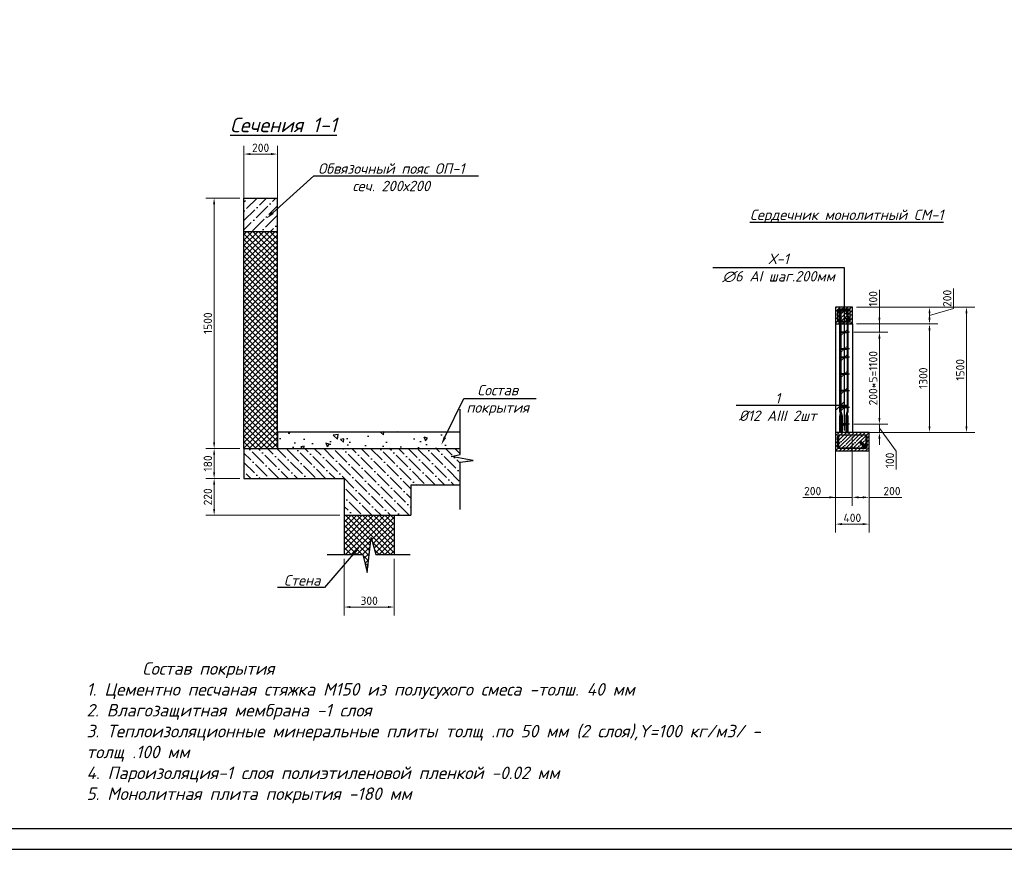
# Model space of a CAD drawing. Header units: millimetres. Extents: x -33345 to 4712671, y -3392 to 121473.
# Tile 981 of 1056: x 3816871 to 3840463, y 44501 to 64378. Entities that reach past the tile are written whole.
import ezdxf
from ezdxf import colors
from ezdxf.entities.mleader import LeaderData, LeaderLine
from ezdxf.math import Vec2, Vec3

# ---------------------------------------------------------------- set-up
doc = ezdxf.new("R2010")
doc.units = ezdxf.units.MM
doc.linetypes.add('CENTER', pattern=[15, 10, -2, 1, -2])
doc.layers.add('.', color=7, linetype='Continuous', lineweight=15)
doc.layers.add('0.25', color=7, linetype='Continuous', lineweight=25)
doc.layers.add('Цоколь', color=7, linetype='Continuous')
doc.styles.add('ISOCPEUR', font='isocpeui.ttf', dxfattribs={"height": 300})
doc.styles.add('X-U-RW-01$0$StyleROMANS', font='GOTHIC.TTF')
doc.styles.add('Размерный_200', font='isocpeur.TTF', dxfattribs={"height": 200})
doc.dimstyles.new('200_стрелка', dxfattribs={"dimtxt": 200, "dimasz": 150, "dimexe": 200, "dimexo": 100, "dimgap": 50, "dimtad": 1, "dimdec": 0, "dimtxsty": 'Размерный_200', "dimcen": 250, "dimdle": 200, "dimclrd": 7, "dimclre": 7, "dimclrt": 7, "dimadec": 0, "dimazin": 0, "dimtfac": 1, "dimtdec": 0, "dimtmove": 1, "dimatfit": 3, "dimldrblk": 'DOTSMALL', "dimfxl": 200, "dimlwd": 5, "dimlwe": 5, "dimarcsym": 0})
pattern_1 = [(45, (-60316.5, -1454291.22), (-67.351921, 67.351921), []), (135, (-60316.5, -1454291.22), (-67.351921, -67.351921), [])]

# ---------------------------------------------------------------- blocks, each defined once
blk = doc.blocks.new('*U282')
at = {"layer": '0.25', "color": 5, "linetype": 'Continuous', "lineweight": 25, "ltscale": 100}
blk.add_lwpolyline([(-72619, 0), (0, 0), (0, 42000), (-72619, 42000), (-72619, 0)], dxfattribs=at)
at = {"layer": '0.25', "color": 7, "linetype": 'Continuous', "lineweight": 30, "ltscale": 100}
blk.add_lwpolyline([(-70619, 500), (-500, 500), (-500, 41500), (-70619, 41500), (-70619, 500)], dxfattribs=at)
blk = doc.blocks.new('*D3608')
at = {"color": 7, "linetype": 'Continuous', "lineweight": 5, "ltscale": 40, "transparency": 16777216}
for p, q in [((3822145, 54106), (3821330, 54106)), ((3821530, 53956), (3821530, 53536)), ((3822145, 53386), (3821330, 53386))]:
    blk.add_line(p, q, dxfattribs=at)
at = {"color": 7, "ltscale": 40, "transparency": 16777216}
for points in [[(3821505, 53956), (3821555, 53956), (3821530, 54106)], [(3821505, 53536), (3821555, 53536), (3821530, 53386)]]:
    blk.add_solid(points, dxfattribs=at)
at = {"layer": 'Defpoints', "color": 0, "ltscale": 40, "transparency": 16777216}
for p in [(3822245, 54106), (3821530, 53386), (3822245, 53386)]:
    blk.add_point(p, dxfattribs=at)
at = {"color": 7, "ltscale": 40, "transparency": 16777216, "insert": (3821380, 53746), "char_height": 200, "attachment_point": 5, "rotation": 90, "style": 'Размерный_200'}
blk.add_mtext('180', dxfattribs=at)
blk = doc.blocks.new('_DotSmall')
at = {"color": 0, "linetype": 'ByBlock', "const_width": 0.5}
blk.add_lwpolyline([(-0.0625, 0, 1), (0.0625, 0, 1)], format="xyb", close=True, dxfattribs=at)
blk = doc.blocks.new('*D3609')
at = {"color": 7, "linetype": 'Continuous', "lineweight": 5, "ltscale": 40, "transparency": 16777216}
for p, q in [((3824645, 51463), (3824645, 50106)), ((3825845, 51463), (3825845, 50106)), ((3824795, 50306), (3825695, 50306))]:
    blk.add_line(p, q, dxfattribs=at)
at = {"color": 7, "ltscale": 40, "transparency": 16777216}
for points in [[(3824795, 50331), (3824795, 50281), (3824645, 50306)], [(3825695, 50331), (3825695, 50281), (3825845, 50306)]]:
    blk.add_solid(points, dxfattribs=at)
at = {"layer": 'Defpoints', "color": 0, "ltscale": 40, "transparency": 16777216}
for p in [(3824645, 51563), (3825845, 51563), (3825845, 50306)]:
    blk.add_point(p, dxfattribs=at)
at = {"color": 7, "ltscale": 40, "transparency": 16777216, "insert": (3825245, 50456), "char_height": 200, "attachment_point": 5, "style": 'Размерный_200'}
blk.add_mtext('300', dxfattribs=at)
blk = doc.blocks.new('*D3581')
at = {"color": 7, "linetype": 'Continuous', "lineweight": 5, "ltscale": 40, "transparency": 16777216}
for p, q in [((3822245, 59661), (3822245, 61359)), ((3823045, 59460), (3823045, 61359)), ((3822395, 61159), (3822895, 61159))]:
    blk.add_line(p, q, dxfattribs=at)
at = {"color": 7, "ltscale": 40, "transparency": 16777216}
for points in [[(3822395, 61184), (3822395, 61134), (3822245, 61159)], [(3822895, 61184), (3822895, 61134), (3823045, 61159)]]:
    blk.add_solid(points, dxfattribs=at)
at = {"layer": 'Defpoints', "color": 0, "ltscale": 40, "transparency": 16777216}
for p in [(3823045, 61159), (3822245, 59561), (3823045, 59360)]:
    blk.add_point(p, dxfattribs=at)
at = {"color": 7, "ltscale": 40, "transparency": 16777216, "insert": (3822645, 61309), "char_height": 200, "attachment_point": 5, "style": 'Размерный_200'}
blk.add_mtext('200', dxfattribs=at)
blk = doc.blocks.new('*D3582')
at = {"color": 7, "linetype": 'Continuous', "lineweight": 5, "ltscale": 40, "transparency": 16777216}
for p, q in [((3822145, 60106), (3821330, 60106)), ((3821530, 59956), (3821530, 54256)), ((3822145, 54106), (3821330, 54106))]:
    blk.add_line(p, q, dxfattribs=at)
at = {"color": 7, "ltscale": 40, "transparency": 16777216}
for points in [[(3821505, 59956), (3821555, 59956), (3821530, 60106)], [(3821505, 54256), (3821555, 54256), (3821530, 54106)]]:
    blk.add_solid(points, dxfattribs=at)
at = {"layer": 'Defpoints', "color": 0, "ltscale": 40, "transparency": 16777216}
for p in [(3822245, 60106), (3821530, 54106), (3822245, 54106)]:
    blk.add_point(p, dxfattribs=at)
at = {"color": 7, "ltscale": 40, "transparency": 16777216, "insert": (3821380, 57106), "char_height": 200, "attachment_point": 5, "rotation": 90, "style": 'Размерный_200'}
blk.add_mtext('1500', dxfattribs=at)
blk = doc.blocks.new('*D3583')
at = {"color": 7, "linetype": 'Continuous', "lineweight": 5, "ltscale": 40, "transparency": 16777216}
for p, q in [((3822145, 53386), (3821330, 53386)), ((3821530, 53236), (3821530, 52656)), ((3824545, 52506), (3821330, 52506))]:
    blk.add_line(p, q, dxfattribs=at)
at = {"color": 7, "ltscale": 40, "transparency": 16777216}
for points in [[(3821505, 53236), (3821555, 53236), (3821530, 53386)], [(3821505, 52656), (3821555, 52656), (3821530, 52506)]]:
    blk.add_solid(points, dxfattribs=at)
at = {"layer": 'Defpoints', "color": 0, "ltscale": 40, "transparency": 16777216}
for p in [(3822245, 53386), (3821530, 52506), (3824645, 52506)]:
    blk.add_point(p, dxfattribs=at)
at = {"color": 7, "ltscale": 40, "transparency": 16777216, "insert": (3821380, 52946), "char_height": 200, "attachment_point": 5, "rotation": 90, "style": 'Размерный_200'}
blk.add_mtext('220', dxfattribs=at)
blk = doc.blocks.new('_ArchTick')
at = {"color": 0, "linetype": 'ByBlock', "const_width": 0.15}
blk.add_lwpolyline([(-0.5, -0.5), (0.5, 0.5)], dxfattribs=at)
blk = doc.blocks.new('*D3586')
at = {"color": 7, "linetype": 'Continuous', "lineweight": 5, "ltscale": 20, "transparency": 16777216}
for p, q in [((3837471, 54839), (3837471, 54989)), ((3836854, 54689), (3837671, 54689)), ((3837471, 54489), (3837471, 54689)), ((3837471, 54489), (3837471, 54689)), ((3837471, 54589), (3837871, 54039)), ((3836922, 54489), (3837671, 54489)), ((3837471, 54339), (3837471, 54189)), ((3837871, 54039), (3837871, 53599))]:
    blk.add_line(p, q, dxfattribs=at)
at = {"color": 7, "ltscale": 20, "transparency": 16777216}
for points in [[(3837446, 54839), (3837496, 54839), (3837471, 54689)], [(3837446, 54339), (3837496, 54339), (3837471, 54489)]]:
    blk.add_solid(points, dxfattribs=at)
at = {"layer": 'Defpoints', "color": 0, "ltscale": 20, "transparency": 16777216}
for p in [(3836754, 54689), (3837471, 54689), (3836822, 54489)]:
    blk.add_point(p, dxfattribs=at)
at = {"color": 7, "ltscale": 20, "transparency": 16777216, "insert": (3837721, 53819), "char_height": 200, "attachment_point": 5, "rotation": 90, "style": 'Размерный_200'}
blk.add_mtext('100', dxfattribs=at)
blk = doc.blocks.new('*D3587')
at = {"color": 7, "linetype": 'Continuous', "lineweight": 5, "ltscale": 20, "transparency": 16777216}
for p, q in [((3836854, 56889), (3837671, 56889)), ((3837471, 54839), (3837471, 56739)), ((3836854, 54689), (3837671, 54689))]:
    blk.add_line(p, q, dxfattribs=at)
at = {"color": 7, "ltscale": 20, "transparency": 16777216}
for points in [[(3837446, 56739), (3837496, 56739), (3837471, 56889)], [(3837446, 54839), (3837496, 54839), (3837471, 54689)]]:
    blk.add_solid(points, dxfattribs=at)
at = {"layer": 'Defpoints', "color": 0, "ltscale": 20, "transparency": 16777216}
for p in [(3836754, 56889), (3837471, 56889), (3836754, 54689)]:
    blk.add_point(p, dxfattribs=at)
at = {"color": 7, "ltscale": 20, "transparency": 16777216, "insert": (3837321, 55789), "char_height": 200, "attachment_point": 5, "rotation": 90, "style": 'Размерный_200'}
blk.add_mtext('200*5=1100', dxfattribs=at)
blk = doc.blocks.new('*D3651')
at = {"color": 7, "linetype": 'Continuous', "lineweight": 5, "ltscale": 20, "transparency": 16777216}
for p, q in [((3837471, 57909), (3837471, 57089)), ((3837471, 57239), (3837471, 57389)), ((3836854, 56889), (3837671, 56889)), ((3836922, 57089), (3837671, 57089)), ((3837471, 56889), (3837471, 57089)), ((3837471, 56889), (3837471, 57089)), ((3837471, 56739), (3837471, 56589))]:
    blk.add_line(p, q, dxfattribs=at)
at = {"color": 7, "ltscale": 20, "transparency": 16777216}
for points in [[(3837446, 57239), (3837496, 57239), (3837471, 57089)], [(3837446, 56739), (3837496, 56739), (3837471, 56889)]]:
    blk.add_solid(points, dxfattribs=at)
at = {"layer": 'Defpoints', "color": 0, "ltscale": 20, "transparency": 16777216}
for p in [(3836754, 56889), (3836822, 57089), (3837471, 57089)]:
    blk.add_point(p, dxfattribs=at)
at = {"color": 7, "ltscale": 20, "transparency": 16777216, "insert": (3837321, 57689), "char_height": 200, "attachment_point": 5, "rotation": 90, "style": 'Размерный_200'}
blk.add_mtext('100', dxfattribs=at)
blk = doc.blocks.new('*D3588')
at = {"color": 7, "linetype": 'Continuous', "lineweight": 5, "ltscale": 20, "transparency": 16777216}
for p, q in [((3836922, 57089), (3838871, 57089)), ((3838671, 54639), (3838671, 56939)), ((3836922, 54489), (3838871, 54489))]:
    blk.add_line(p, q, dxfattribs=at)
at = {"color": 7, "ltscale": 20, "transparency": 16777216}
for points in [[(3838646, 56939), (3838696, 56939), (3838671, 57089)], [(3838646, 54639), (3838696, 54639), (3838671, 54489)]]:
    blk.add_solid(points, dxfattribs=at)
at = {"layer": 'Defpoints', "color": 0, "ltscale": 20, "transparency": 16777216}
for p in [(3836822, 57089), (3838671, 57089), (3836822, 54489)]:
    blk.add_point(p, dxfattribs=at)
at = {"color": 7, "ltscale": 20, "transparency": 16777216, "insert": (3838521, 55789), "char_height": 200, "attachment_point": 5, "rotation": 90, "style": 'Размерный_200'}
blk.add_mtext('1300', dxfattribs=at)
blk = doc.blocks.new('*D3589')
at = {"color": 7, "linetype": 'Continuous', "lineweight": 5, "ltscale": 20, "transparency": 16777216}
for p, q in [((3836422, 54389), (3836422, 52093)), ((3837222, 54389), (3837222, 52093)), ((3836572, 52293), (3837072, 52293))]:
    blk.add_line(p, q, dxfattribs=at)
at = {"color": 7, "ltscale": 20, "transparency": 16777216}
for points in [[(3836572, 52318), (3836572, 52268), (3836422, 52293)], [(3837072, 52318), (3837072, 52268), (3837222, 52293)]]:
    blk.add_solid(points, dxfattribs=at)
at = {"layer": 'Defpoints', "color": 0, "ltscale": 20, "transparency": 16777216}
for p in [(3836422, 54489), (3837222, 54489), (3837222, 52293)]:
    blk.add_point(p, dxfattribs=at)
at = {"color": 7, "ltscale": 20, "transparency": 16777216, "insert": (3836822, 52443), "char_height": 200, "attachment_point": 5, "style": 'Размерный_200'}
blk.add_mtext('400', dxfattribs=at)
blk = doc.blocks.new('*D3590')
at = {"color": 7, "linetype": 'Continuous', "lineweight": 5, "ltscale": 20, "transparency": 16777216}
for p, q in [((3836422, 54389), (3836422, 52734)), ((3836822, 54389), (3836822, 52734)), ((3835632, 52934), (3836422, 52934)), ((3836272, 52934), (3836122, 52934)), ((3836422, 52934), (3836822, 52934)), ((3836422, 52934), (3836822, 52934)), ((3836972, 52934), (3837122, 52934))]:
    blk.add_line(p, q, dxfattribs=at)
at = {"color": 7, "ltscale": 20, "transparency": 16777216}
for points in [[(3836272, 52959), (3836272, 52909), (3836422, 52934)], [(3836972, 52959), (3836972, 52909), (3836822, 52934)]]:
    blk.add_solid(points, dxfattribs=at)
at = {"layer": 'Defpoints', "color": 0, "ltscale": 20, "transparency": 16777216}
for p in [(3836422, 54489), (3836822, 54489), (3836822, 52934)]:
    blk.add_point(p, dxfattribs=at)
at = {"color": 7, "ltscale": 20, "transparency": 16777216, "insert": (3835872, 53084), "char_height": 200, "attachment_point": 5, "style": 'Размерный_200'}
blk.add_mtext('200', dxfattribs=at)
blk = doc.blocks.new('*D3591')
at = {"color": 7, "linetype": 'Continuous', "lineweight": 5, "ltscale": 20, "transparency": 16777216}
for p, q in [((3836822, 54389), (3836822, 52734)), ((3837222, 54389), (3837222, 52734)), ((3836972, 52934), (3837072, 52934)), ((3838012, 52934), (3837222, 52934))]:
    blk.add_line(p, q, dxfattribs=at)
at = {"color": 7, "ltscale": 20, "transparency": 16777216}
for points in [[(3836972, 52959), (3836972, 52909), (3836822, 52934)], [(3837072, 52959), (3837072, 52909), (3837222, 52934)]]:
    blk.add_solid(points, dxfattribs=at)
at = {"layer": 'Defpoints', "color": 0, "ltscale": 20, "transparency": 16777216}
for p in [(3836822, 54489), (3837222, 54489), (3837222, 52934)]:
    blk.add_point(p, dxfattribs=at)
at = {"color": 7, "ltscale": 20, "transparency": 16777216, "insert": (3837772, 53084), "char_height": 200, "attachment_point": 5, "style": 'Размерный_200'}
blk.add_mtext('200', dxfattribs=at)
blk = doc.blocks.new('*D3652')
at = {"color": 7, "linetype": 'Continuous', "lineweight": 5, "ltscale": 20, "transparency": 16777216}
for p, q in [((3839246, 57461), (3839246, 57941)), ((3836922, 57489), (3838871, 57489)), ((3838671, 57289), (3839246, 57461)), ((3838671, 57239), (3838671, 57339)), ((3836922, 57089), (3838871, 57089))]:
    blk.add_line(p, q, dxfattribs=at)
at = {"color": 7, "ltscale": 20, "transparency": 16777216}
for points in [[(3838646, 57339), (3838696, 57339), (3838671, 57489)], [(3838646, 57239), (3838696, 57239), (3838671, 57089)]]:
    blk.add_solid(points, dxfattribs=at)
at = {"layer": 'Defpoints', "color": 0, "ltscale": 20, "transparency": 16777216}
for p in [(3836822, 57489), (3838671, 57489), (3836822, 57089)]:
    blk.add_point(p, dxfattribs=at)
at = {"color": 7, "ltscale": 20, "transparency": 16777216, "insert": (3839096, 57701), "char_height": 200, "attachment_point": 5, "rotation": 90, "style": 'Размерный_200'}
blk.add_mtext('200', dxfattribs=at)
blk = doc.blocks.new('*D3592')
at = {"color": 7, "linetype": 'Continuous', "lineweight": 5, "ltscale": 20, "transparency": 16777216}
for p, q in [((3836922, 57489), (3839757, 57489)), ((3839557, 54639), (3839557, 57339)), ((3836922, 54489), (3839757, 54489))]:
    blk.add_line(p, q, dxfattribs=at)
at = {"color": 7, "ltscale": 20, "transparency": 16777216}
for points in [[(3839532, 57339), (3839582, 57339), (3839557, 57489)], [(3839532, 54639), (3839582, 54639), (3839557, 54489)]]:
    blk.add_solid(points, dxfattribs=at)
at = {"layer": 'Defpoints', "color": 0, "ltscale": 20, "transparency": 16777216}
for p in [(3836822, 57489), (3839557, 57489), (3836822, 54489)]:
    blk.add_point(p, dxfattribs=at)
at = {"color": 7, "ltscale": 20, "transparency": 16777216, "insert": (3839407, 55989), "char_height": 200, "attachment_point": 5, "rotation": 90, "style": 'Размерный_200'}
blk.add_mtext('1500', dxfattribs=at)

msp = doc.modelspace()

# ---------------------------------------------------------------- hatches: boundary and pattern name
at = {"ltscale": 1000, "transparency": 33554687}
h = msp.add_hatch(dxfattribs=at)
h.set_pattern_fill('ANSI36', color=256, scale=50)
h.set_pattern_definition([(45, (2910448.08, -300844.34), (84.1899, 308.696304), [396.875, -79.375, 0, -79.375])])
h.paths.add_polyline_path([(3823045.284, 60105.627), (3822245.284, 60105.627), (3822245.284, 59305.627), (3823045.284, 59305.627)])
at = {"ltscale": 20}
h = msp.add_hatch(dxfattribs=at)
h.set_pattern_fill('ANSI35', color=256, scale=20)
h.set_pattern_definition([(45, (3836822.04, 57238.91), (-89.803, 89.803), []), (45, (3836911.84, 57238.91), (-89.803, 89.803), [158.75, -31.75, 0, -31.75])])
h.paths.add_polyline_path([(3836422.035, 57088.911), (3836822.035, 57088.911), (3836822.035, 57488.911), (3836422.035, 57488.911)])
at = {"ltscale": 1000, "transparency": 33554687}
h = msp.add_hatch(dxfattribs=at)
h.set_pattern_fill('AR-CONC', color=256, scale=5, angle=90)
h.set_pattern_definition([(140, (1783310.6, 1709438.5), (79.69543, 910.92334), [95.25, -1047.75]), (85, (1783310.6, 1709438.5), (-955.28423, -176.2171), [76.2, -838.20292]), (190.451445, (1783317.2, 1709514.4), (-875.58876, 734.70624), [80.95004, -890.45122]), (136.1842, (1783056.6, 1709438.5), (210.21164, 1355.3952), [142.875, -1571.625]), (186.63556, (1783074.1, 1709551.5), (-1237.1306, 1187.0207), [121.4251, -1335.67804]), (81.18415, (1783056.6, 1709438.5), (-1237.1306, 1187.0207), [114.2998, -1257.29866]), (111, (1783120.1, 1709565.5), (511.326, 758.07196), [95.25, -1047.75]), (56, (1783120.1, 1709565.5), (-920.93983, 309.01014), [76.2, -838.2]), (161.451445, (1783162.7, 1709628.7), (-409.61384, 1067.0821), [80.95004, -890.4497]), (127.5, (1783310.6, 1709438.52), (-422.775194, 15.443016), [0, -828.04, 0, -850.9, 0, -841.375]), (97.5, (1783310.6, 1709438.5), (-500.902874, 334.09831), [0, -485.14, 0, -808.99, 0, -320.675]), (57.5, (1783310.6, 1709155.3), (28.64372, 677.952976), [0, -317.5, 0, -990.6, 0, -1314.45]), (47.5, (1783310.6, 1709028.3), (-127.13246, 740.64591), [0, -412.75, 0, -657.86, 0, -933.45])])
h.paths.add_polyline_path([(3827425.483, 54505.627), (3823045.284, 54505.627), (3823045.284, 54105.627), (3827425.483, 54105.627)])
at = {"ltscale": 20}
h = msp.add_hatch(dxfattribs=at)
h.set_pattern_fill('ANSI35', color=256, scale=20)
h.set_pattern_definition([(45, (3836822.04, 54268.91), (-89.803, 89.803), []), (45, (3836911.84, 54268.91), (-89.803, 89.803), [158.75, -31.75, 0, -31.75])])
h.paths.add_polyline_path([(3836422.035, 54048.911), (3837222.035, 54048.911), (3837222.035, 54488.911), (3836422.035, 54488.911)])
at = {"ltscale": 1000, "transparency": 33554687}
h = msp.add_hatch(dxfattribs=at)
h.set_pattern_fill('ANSI36', color=256, scale=50, angle=90)
h.set_pattern_definition([(135, (-60316.5, -1454291.22), (-308.696304, 84.189901), [396.875, -79.375, 0, -79.375])])
h.paths.add_polyline_path([(3824645.284, 53385.627), (3824645.284, 52505.627), (3826245.284, 52505.627), (3826245.284, 53225.627), (3827425.483, 53225.627), (3827425.483, 53775.266), (3827738.142, 53820.075), (3827208.544, 53912.226), (3827425.483, 53962.89), (3827425.483, 54105.627), (3822245.284, 54105.627), (3822245.284, 53385.627)])
at = {"layer": 'Цоколь', "lineweight": 0}
h = msp.add_hatch(dxfattribs=at)
h.set_pattern_fill('ANSI37', color=132, scale=30)
h.set_pattern_definition(pattern_1)
h.paths.add_polyline_path([(3823045.284, 59305.627), (3822245.284, 59305.627), (3822245.284, 54105.627), (3823045.284, 54105.627)])
h = msp.add_hatch(dxfattribs=at)
h.set_pattern_fill('ANSI37', color=132, scale=30)
h.set_pattern_definition(pattern_1)
edge = h.paths.add_edge_path()
edge.add_line((3824645.284, 52505.627), (3824645.284, 51563.36))
edge.add_line((3824645.284, 51563.36), (3825095.75, 51563.36))
edge.add_line((3825095.75, 51563.36), (3825200.56, 51133.137))
edge.add_line((3825200.56, 51133.137), (3825292.71, 51971.336))
edge.add_line((3825292.71, 51971.336), (3825407.313, 51563.36))
edge.add_line((3825407.313, 51563.36), (3825845.284, 51563.36))
edge.add_line((3825845.284, 51563.36), (3825845.284, 52505.627))
edge.add_line((3825845.284, 52505.627), (3824430.152, 52505.627))

# ---------------------------------------------------------------- linework, layer by layer
at = {"lineweight": 30, "ltscale": 1000, "transparency": 33554687}
for p, q in [((3822245.284, 60105.627), (3823045.284, 60105.627)), ((3822245.284, 54105.627), (3822245.284, 60105.627)), ((3823045.284, 54105.627), (3823045.284, 60105.627)), ((3822245.284, 59305.627), (3823045.284, 59305.627)), ((3823045.284, 54506.64), (3823045.284, 54105.627)), ((3823045.284, 54505.627), (3827425.483, 54505.627)), ((3822245.284, 54105.627), (3822245.284, 53385.627)), ((3822245.284, 54105.627), (3827425.483, 54105.627)), ((3822245.284, 53385.627), (3824645.284, 53385.627)), ((3824645.284, 53385.627), (3824645.284, 51563.36)), ((3826245.284, 53225.627), (3826245.284, 53225.627)), ((3826245.284, 53225.627), (3826245.284, 52505.627)), ((3827425.483, 53225.627), (3826245.284, 53225.627)), ((3824645.284, 52505.627), (3826245.284, 52505.627)), ((3825845.284, 52505.627), (3825845.284, 51563.36))]:
    msp.add_line(p, q, dxfattribs=at)
at = {"ltscale": 20}
for p, q in [((3836632.52, 58430.748), (3833480.56, 58430.748)), ((3836632.52, 54538.884), (3836632.52, 58430.748)), ((3836422.035, 57088.911), (3836422.035, 54488.911)), ((3836822.035, 57088.911), (3836822.035, 54488.911))]:
    msp.add_line(p, q, dxfattribs=at)
at = {"color": 5, "linetype": 'CENTER', "ltscale": 10}
for p, q in [((3836754.035, 56888.911), (3836490.035, 56888.911)), ((3836754.035, 56488.911), (3836490.035, 56488.911)), ((3836754.035, 56288.911), (3836490.035, 56288.911)), ((3836754.035, 55888.911), (3836490.035, 55888.911)), ((3836754.035, 55488.911), (3836490.035, 55488.911)), ((3836754.035, 55088.911), (3836490.035, 55088.911)), ((3836754.035, 54688.911), (3836490.035, 54688.911))]:
    msp.add_line(p, q, dxfattribs=at)
at = {"linetype": 'CENTER', "ltscale": 20}
for p, q in [((3836534.035, 54488.911), (3836534.035, 54938.911)), ((3836710.035, 54488.911), (3836710.035, 54938.911))]:
    msp.add_line(p, q, dxfattribs=at)
at = {"ltscale": 20}
for points in [[(3836422.035, 57088.911), (3836822.035, 57088.911), (3836822.035, 57488.911), (3836422.035, 57488.911)], [(3836522.035, 54888.911), (3836546.035, 54888.911), (3836546.035, 54488.911), (3836522.035, 54488.911)], [(3836722.035, 54888.911), (3836698.035, 54888.911), (3836698.035, 54488.911), (3836722.035, 54488.911)], [(3836422.035, 54048.911), (3837222.035, 54048.911), (3837222.035, 54488.911), (3836422.035, 54488.911)]]:
    msp.add_lwpolyline(points, close=True, dxfattribs=at)
for points in [[(3836728.094, 57148.911), (3836494.035, 57148.911, -0.414213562), (3836482.035, 57160.911), (3836482.035, 57416.911, -0.414213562), (3836494.035, 57428.911), (3836750.035, 57428.911, -0.414213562), (3836762.035, 57416.911), (3836762.035, 57160.911, 0.198912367), (3836758.52, 57169.396), (3836673.668, 57354.249), (3836682.153, 57362.735), (3836762.035, 57182.852), (3836762.035, 57160.911, -0.668178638), (3836741.55, 57152.426), (3836656.697, 57237.279), (3836648.212, 57228.793), (3836733.065, 57143.941, 0.668178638), (3836774.035, 57160.911), (3836774.035, 57416.911, 0.414213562), (3836750.035, 57440.911), (3836494.035, 57440.911, 0.414213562), (3836470.035, 57416.911), (3836470.035, 57160.911, 0.414213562), (3836494.035, 57136.911), (3836750.035, 57136.911)], [(3837142.035, 54104.911), (3836502.035, 54104.911, -0.414213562), (3836478.035, 54128.911), (3836478.035, 54408.911, -0.414213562), (3836502.035, 54432.911), (3837142.035, 54432.911, -0.414213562), (3837166.035, 54408.911), (3837166.035, 54128.911, -0.668178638), (3837125.065, 54111.941), (3836983.643, 54253.362), (3836992.129, 54261.847), (3837133.55, 54120.426, 1), (3837150.52, 54137.396), (3837009.099, 54278.818), (3837017.584, 54287.303), (3837154.035, 54150.852), (3837154.035, 54128.911), (3837154.035, 54408.911, 0.414213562), (3837142.035, 54420.911), (3836502.035, 54420.911, 0.414213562), (3836490.035, 54408.911), (3836490.035, 54128.911, 0.414213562), (3836502.035, 54116.911), (3837120.094, 54116.911)]]:
    msp.add_lwpolyline(points, format="xyb", dxfattribs=at)
at = {"color": 1, "ltscale": 20}
for points in [[(3836522.035, 57368.911, -0.414216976), (3836570.036, 57416.911), (3836586.035, 57416.911), (3836586.035, 57392.911), (3836570.035, 57392.911, 0.414208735), (3836546.035, 57368.911), (3836546.035, 54988.911), (3836580.035, 54888.911), (3836580.035, 54488.911), (3836556.035, 54488.911), (3836556.035, 54888.911), (3836522.035, 54988.911), (3836522.035, 57368.911)], [(3836722.035, 57368.911, 0.414216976), (3836674.035, 57416.911), (3836658.035, 57416.911), (3836658.035, 57392.911), (3836674.036, 57392.911, -0.414208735), (3836698.035, 57368.911), (3836698.035, 54988.911), (3836664.035, 54888.911), (3836664.035, 54488.911), (3836688.035, 54488.911), (3836688.035, 54888.911), (3836722.035, 54988.911), (3836722.035, 57368.911)]]:
    msp.add_lwpolyline(points, format="xyb", dxfattribs=at)
at = {"color": 1, "linetype": 'CENTER', "ltscale": 20}
for points in [[(3836568.035, 54488.911), (3836568.035, 54890.895), (3836534.035, 54990.895), (3836534.035, 57368.911, -0.414217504), (3836570.036, 57404.911), (3836636.035, 57404.911)], [(3836676.035, 54488.911), (3836676.035, 54890.895), (3836710.035, 54990.895), (3836710.035, 57368.911, 0.414217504), (3836674.035, 57404.911), (3836608.035, 57404.911)]]:
    msp.add_lwpolyline(points, format="xyb", dxfattribs=at)
at = {"color": 5, "ltscale": 20}
for points in [[(3836728.035, 56882.911, 1), (3836728.035, 56894.911), (3836516.035, 56894.911, 1), (3836516.035, 56882.911)], [(3836728.035, 56482.911, 1), (3836728.035, 56494.911), (3836516.035, 56494.911, 1), (3836516.035, 56482.911)], [(3836728.035, 56282.911, 1), (3836728.035, 56294.911), (3836516.035, 56294.911, 1), (3836516.035, 56282.911)], [(3836728.035, 55882.911, 1), (3836728.035, 55894.911), (3836516.035, 55894.911, 1), (3836516.035, 55882.911)], [(3836728.035, 55482.911, 1), (3836728.035, 55494.911), (3836516.035, 55494.911, 1), (3836516.035, 55482.911)], [(3836728.035, 55082.911, 1), (3836728.035, 55094.911), (3836516.035, 55094.911, 1), (3836516.035, 55082.911)], [(3836728.035, 54682.911, 1), (3836728.035, 54694.911), (3836516.035, 54694.911, 1), (3836516.035, 54682.911)]]:
    msp.add_lwpolyline(points, format="xyb", close=True, dxfattribs=at)
at = {"ltscale": 20, "const_width": 20}
for points in [[(3836703.23, 56959.594), (3836561.809, 56818.173)], [(3836703.23, 56559.594), (3836561.809, 56418.173)], [(3836703.23, 56359.594), (3836561.809, 56218.173)], [(3836703.23, 55959.594), (3836561.809, 55818.173)], [(3836703.23, 55559.594), (3836561.809, 55418.173)], [(3836703.23, 55159.594), (3836561.809, 55018.173)], [(3836703.23, 54759.594), (3836561.809, 54618.173)]]:
    msp.add_lwpolyline(points, dxfattribs=at)
at = {"ltscale": 1000, "transparency": 33554687}
for points in [[(3827425.483, 52645.624), (3827425.483, 53775.266), (3827738.142, 53820.075), (3827208.544, 53912.226), (3827425.483, 53962.89), (3827425.483, 55048.365)], [(3824241.24, 51563.36), (3825095.75, 51563.36), (3825200.56, 51133.137), (3825292.71, 51971.336), (3825407.313, 51563.36), (3826226.893, 51563.36)]]:
    msp.add_lwpolyline(points, dxfattribs=at)
at = {"ltscale": 20}
for centre in [(3836494.035, 57416.911), (3836750.035, 57416.911), (3836494.035, 57160.911), (3836750.035, 57160.911), (3836502.035, 54408.911), (3837142.035, 54408.911), (3836502.035, 54128.911), (3837142.035, 54128.911)]:
    msp.add_circle(centre, 12, dxfattribs=at)

# ---------------------------------------------------------------- block references
at = {"layer": '0.25', "ltscale": 100, "transparency": 33554687}
msp.add_blockref('*U282', (3866006.128, 44501.326), dxfattribs=at)

# ---------------------------------------------------------------- texts
at = {"layer": '.', "char_height": 300, "attachment_point": 1, "style": 'X-U-RW-01$0$StyleROMANS'}
for s, insert, width in [('\\pi1269.0585;{\\LАрматурная сетка СГ-1\\P\\pi288.19514;}(разработана на 1 пог.м. длины)', (3578941.241, 52689.006), 7399.29987), ('\\pi1358.97214;{\\LАрматурная сетка СГ-2\\P\\pi418.08158;}(разработана на 1 пог.м. длины)', (3592353.157, 52427.848), 7659.07275), ('\\pi1269.0585;{\\LАрматурная сетка СГ-1\\P\\pi288.19514;}(разработана на 1 пог.м. длины)', (3646055.242, 52161.969), 7399.29987), ('\\pi1269.0585;{\\LАрматурная сетка СГ-1\\P\\pi288.19514;}(разработана на 1 пог.м. длины)', (3717455.179, 52161.969), 7399.29987), ('\\pi1358.97214;{\\LАрматурная сетка СГ-2\\P\\pi418.08158;}(разработана на 1 пог.м. длины)', (3658895.535, 51900.811), 7659.07275)]:
    msp.add_mtext(s, dxfattribs=dict(at, insert=insert, width=width))
at = {"transparency": 33554687, "style": 'ISOCPEUR'}
for s, insert, char_height, width, attachment_point in [('{\\LСечения 1-1}', (3823192.642, 61856.723), 350, 4236.86348, 5), ('       Состав покрытия\\P1. Цементно песчаная стяжка М150 из полусухого смеса -толш. 40 мм\\P2. Влагозащитная мембрана -1 слоя  \\P3. Теплоизоляционные минеральные плиты толщ .по 50 мм (2 слоя),Y=100 кг/м3/ - толщ .100 мм\\P4. Пароизоляция-1 слоя полиэтиленовой пленкой -0.02 мм\\P5. Монолитная плита покрытия -180 мм', (3818471.394, 48983.514), 300, 16400, 1)]:
    msp.add_mtext(s, dxfattribs=dict(at, insert=insert, char_height=char_height, width=width, attachment_point=attachment_point))
at = {"char_height": 250, "attachment_point": 5, "style": 'ISOCPEUR'}
for s, insert, width in [('{\\LСердечник монолитный СМ-1}', (3836687.218, 59670.557), 4846.30682), ('Х-1\\P∅6 AI шаг.200мм', (3835056.54, 58430.748), 2829.14661)]:
    msp.add_mtext(s, dxfattribs=dict(at, insert=insert, width=width))

# ---------------------------------------------------------------- dimensions: what is measured, and where the dimension line sits
at = {"ltscale": 40}
for base, p1, p2, picture, middle in [((3823045.284, 61159.482), (3822245.284, 59561.061), (3823045.284, 59360.049), '*D3581', (3822645.284, 61309.482)), ((3825845.284, 50306.215), (3824645.284, 51563.36), (3825845.284, 51563.36), '*D3609', (3825245.284, 50456.215))]:
    dim = msp.add_linear_dim(base=base, p1=p1, p2=p2, dimstyle='200_стрелка', override={"dimlfac": 0.25}, dxfattribs=at)
    dim.commit()
    dim.dimension.update_dxf_attribs({"geometry": picture, "text_midpoint": middle})
for base, p1, p2, picture, middle in [((3821530.223, 54105.627), (3822245.284, 60105.627), (3822245.284, 54105.627), '*D3582', (3821380.223, 57105.627)), ((3821530.223, 53385.627), (3822245.284, 54105.627), (3822245.284, 53385.627), '*D3608', (3821380.223, 53745.627)), ((3821530.223, 52505.627), (3822245.284, 53385.627), (3824645.284, 52505.627), '*D3583', (3821380.223, 52945.627))]:
    dim = msp.add_linear_dim(base=base, p1=p1, p2=p2, angle=90, dimstyle='200_стрелка', override={"dimlfac": 0.25}, dxfattribs=at)
    dim.commit()
    dim.dimension.update_dxf_attribs({"geometry": picture, "text_midpoint": middle})
at = {"ltscale": 20}
for base, p1, p2, picture, middle in [((3837470.636, 57088.911), (3836754.035, 56888.911), (3836822.035, 57088.911), '*D3651', (3837470.636, 57688.911)), ((3837470.636, 54688.911), (3836822.035, 54488.911), (3836754.035, 54688.911), '*D3586', (3837870.636, 53988.911))]:
    dim = msp.add_linear_dim(base=base, p1=p1, p2=p2, angle=90, dimstyle='200_стрелка', override={"dimlfac": 0.5}, dxfattribs=at)
    dim.commit()
    dim.dimension.update_dxf_attribs({"geometry": picture, "text_midpoint": middle, "dimtype": 160})
for base, p1, p2, picture, middle in [((3838671.44, 57488.911), (3836822.035, 57088.911), (3836822.035, 57488.911), '*D3652', (3839096.44, 57511.411)), ((3839556.932, 57488.911), (3836822.035, 54488.911), (3836822.035, 57488.911), '*D3592', (3839406.932, 55988.911)), ((3838671.44, 57088.911), (3836822.035, 54488.911), (3836822.035, 57088.911), '*D3588', (3838521.44, 55788.911))]:
    dim = msp.add_linear_dim(base=base, p1=p1, p2=p2, angle=90, dimstyle='200_стрелка', override={"dimlfac": 0.5}, dxfattribs=at)
    dim.commit()
    dim.dimension.update_dxf_attribs({"geometry": picture, "text_midpoint": middle})
dim = msp.add_linear_dim(base=(3837470.636, 56888.911), p1=(3836754.035, 54688.911), p2=(3836754.035, 56888.911), angle=90, text='200*5=<>', dimstyle='200_стрелка', override={"dimlfac": 0.5}, dxfattribs=at)
dim.commit()
dim.dimension.update_dxf_attribs({"geometry": '*D3587', "text_midpoint": (3837320.636, 55788.911)})
for base, p1, p2, picture, middle in [((3836822.035, 52934.15), (3836422.035, 54488.911), (3836822.035, 54488.911), '*D3590', (3835872.035, 52934.15)), ((3837222.035, 52934.15), (3836822.035, 54488.911), (3837222.035, 54488.911), '*D3591', (3837772.035, 52934.15))]:
    dim = msp.add_linear_dim(base=base, p1=p1, p2=p2, dimstyle='200_стрелка', override={"dimlfac": 0.5}, dxfattribs=at)
    dim.commit()
    dim.dimension.update_dxf_attribs({"geometry": picture, "text_midpoint": middle, "dimtype": 160})
dim = msp.add_linear_dim(base=(3837222.035, 52293.097), p1=(3836422.035, 54488.911), p2=(3837222.035, 54488.911), dimstyle='200_стрелка', override={"dimlfac": 0.5}, dxfattribs=at)
dim.commit()
dim.dimension.update_dxf_attribs({"geometry": '*D3589', "text_midpoint": (3836822.035, 52443.097)})

# ---------------------------------------------------------------- leaders
at = {"ltscale": 1000, "transparency": 33554687}
ml = msp.add_multileader_mtext('Standard', dxfattribs=at)
ml.set_content('Обвязочный пояс ОП-1\\Pсеч. 200х200', color=256, style='ISOCPEUR')
ml.set_leader_properties(color=256)
ml.build(insert=Vec2(0, 0))
ml.multileader.update_dxf_attribs({"text_left_attachment_type": 6, "text_right_attachment_type": 6, "dogleg_length": 1, "arrow_head_size": 200})
ctx = ml.context
ctx.base_point, ctx.char_height, ctx.arrow_head_size, ctx.landing_gap_size, ctx.plane_origin = Vec3(3823916.947, 60636.021), 250, 200, 50, Vec3(3823292.89, 63384.336)
ctx.left_attachment, ctx.right_attachment, ctx.text_align_type = 6, 6, 1
notes = []
notes.append((ctx, [(0, (1, 1, 0), (3823915.947, 60636.021), (1, 0), 1, [(0, [(3822787.09, 59615.104)], 0, [])])]))
ctx.mtext.insert, ctx.mtext.alignment, ctx.mtext.flow_direction = Vec3(3825774.523, 60936.021), 2, 5
ml = msp.add_multileader_mtext('Standard', dxfattribs=at)
ml.set_content('Состав\\Pпокрытия', color=256, style='ISOCPEUR')
ml.set_leader_properties(color=256)
ml.build(insert=Vec2(0, 0))
ml.multileader.update_dxf_attribs({"text_left_attachment_type": 6, "text_right_attachment_type": 6, "dogleg_length": 1, "arrow_head_size": 200})
ctx = ml.context
ctx.base_point, ctx.char_height, ctx.arrow_head_size, ctx.landing_gap_size, ctx.plane_origin = Vec3(3827518.09, 55303.85), 250, 200, 50, Vec3(3826972.26, 54192.98)
ctx.left_attachment, ctx.right_attachment, ctx.text_align_type = 6, 6, 1
notes.append((ctx, [(0, (1, 1, 0), (3827517.09, 55303.85), (1, 0), 1, [(0, [(3826972.26, 54192.98)], 0, [])])]))
ctx.mtext.insert, ctx.mtext.alignment, ctx.mtext.flow_direction = Vec3(3828325.666, 55628.85), 2, 5
at = {"ltscale": 20}
ml = msp.add_multileader_mtext('Standard', dxfattribs=at)
ml.set_content('1\\P%%C12 AIII 2шт', color=256, style='ISOCPEUR')
ml.set_leader_properties(color=256)
ml.set_arrow_properties(name='ARCHTICK')
ml.build(insert=Vec2(0, 0))
ml.multileader.update_dxf_attribs({"text_left_attachment_type": 6, "text_right_attachment_type": 6, "dogleg_length": 1, "arrow_head_size": 200})
ctx = ml.context
ctx.base_point, ctx.char_height, ctx.arrow_head_size, ctx.landing_gap_size, ctx.plane_origin = Vec3(3834012.136, 55131.677), 250, 200, 50, Vec3(3837134.035, 58231.677)
ctx.left_attachment, ctx.right_attachment, ctx.text_align_type = 6, 6, 1
notes.append((ctx, [(0, (1, 1, 0), (3836052.53, 55131.677), (-1, 0), 1, [(0, [(3836534.035, 55131.677), (3836710.035, 55131.677)], 0, [])])]))
ctx.mtext.insert, ctx.mtext.alignment, ctx.mtext.flow_direction = Vec3(3835031.833, 55431.677), 2, 5
at = {"ltscale": 1000, "transparency": 33554687}
ml = msp.add_multileader_mtext('Standard', dxfattribs=at)
ml.set_content(' Стена', color=256, style='ISOCPEUR')
ml.set_leader_properties(color=256)
ml.build(insert=Vec2(0, 0))
ml.multileader.update_dxf_attribs({"text_left_attachment_type": 6, "text_right_attachment_type": 6, "dogleg_length": 1, "arrow_head_size": 200})
ctx = ml.context
ctx.base_point, ctx.char_height, ctx.arrow_head_size, ctx.landing_gap_size, ctx.plane_origin = Vec3(3822944.085, 50770.556), 250, 200, 50, Vec3(3821297.527, 48662.151)
ctx.left_attachment, ctx.right_attachment, ctx.text_align_type = 6, 6, 1
notes.append((ctx, [(1, (1, 1, 0), (3824177.471, 50770.556), (-1, 0), 1, [(0, [(3825045.359, 51792.436)], 0, [])])]))
ctx.mtext.insert, ctx.mtext.alignment, ctx.mtext.flow_direction = Vec3(3823560.278, 51070.556), 2, 5
for ctx, leaders in notes:
    for number, flags, end, landing, length, lines in leaders:
        leader = LeaderData()
        leader.index, (leader.has_last_leader_line, leader.has_dogleg_vector, leader.attachment_direction) = number, flags
        leader.last_leader_point, leader.dogleg_vector, leader.dogleg_length = Vec3(end), Vec3(landing), length
        for number, points, colour, breaks in lines:
            line = LeaderLine()
            line.index, line.vertices, line.color, line.breaks = number, Vec3.list(points), colors.encode_raw_color(colour), breaks
            leader.lines.append(line)
        ctx.leaders.append(leader)

doc.saveas('drawing.dxf')
